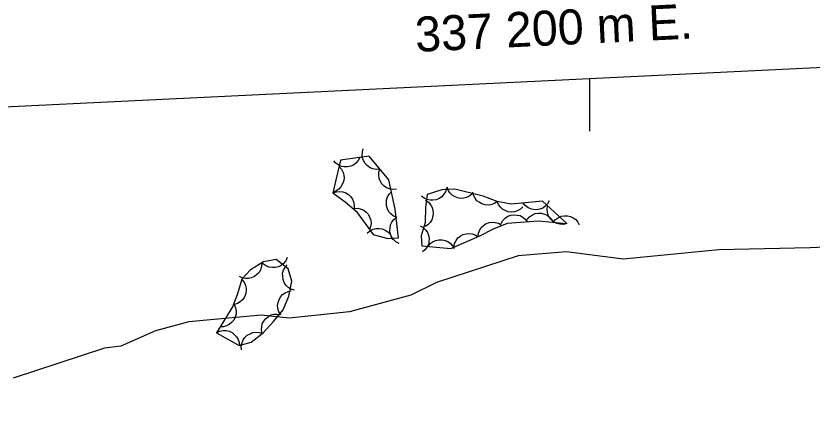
# Model space of a CAD drawing. Extents: x 336540 to 340074, y 5572036 to 5573747.
# Drawn here: x 337134.3 to 337225.5, y 5573550.4 to 5573596.5 of the extents above; entities that cross this region are included whole.
import ezdxf

# ---------------------------------------------------------------- set-up
doc = ezdxf.new("R2010")
doc.units = 0
for name, color, linetype in [('Niveau 2', 7, 'Continuous'), ('Niveau 44', 7, 'Continuous'), ('Niveau 60', 7, 'Continuous'), ('Niveau 61', 7, 'Continuous')]:
    doc.layers.add(name, color=color, linetype=linetype)

msp = doc.modelspace()

# ---------------------------------------------------------------- linework, layer by layer
at = {"layer": 'Niveau 2'}
for points in [[(337227.79, 5573570.13), (337225.27, 5573570), (337214.78, 5573569.8), (337203.82, 5573568.71), (337197.36, 5573569.57), (337191.8, 5573569.1), (337182.46, 5573566.06), (337179.5, 5573564.58), (337172.49, 5573562.68), (337165.58, 5573561.98), (337162.35, 5573562.32), (337154.1, 5573561.56)], [(337154.1, 5573561.56), (337150.26, 5573560.51), (337146.29, 5573558.78), (337144.43, 5573558.53), (337133.95, 5573555.09)]]:
    msp.add_lwpolyline(points, dxfattribs=at)
at = {"layer": 'Niveau 44'}
for points in [[(337175.96, 5573579.03), (337175.55, 5573578.99), (337175.15, 5573579.07), (337174.84, 5573579.18), (337174.55, 5573579.39), (337174.29, 5573579.65), (337174.1, 5573579.99), (337173.97, 5573580.28), (337173.94, 5573580.63), (337173.96, 5573581), (337174.06, 5573581.35)], [(337170.59, 5573576.3), (337172, 5573575.28), (337173.25, 5573574.22), (337175.21, 5573571.52), (337176.89, 5573571.09), (337178.1, 5573571.16), (337177.72, 5573574.45), (337176.99, 5573577.78), (337174.75, 5573580.51), (337171.45, 5573580.06), (337170.59, 5573576.3)], [(337173.67, 5573580.36), (337173.49, 5573579.99), (337173.21, 5573579.69), (337172.95, 5573579.48), (337172.63, 5573579.35), (337172.27, 5573579.27), (337171.89, 5573579.28), (337171.56, 5573579.32), (337171.25, 5573579.48), (337170.94, 5573579.69), (337170.7, 5573579.96)], [(337171.28, 5573579.32), (337171.57, 5573579.02), (337171.75, 5573578.65), (337171.85, 5573578.34), (337171.86, 5573577.99), (337171.81, 5573577.62), (337171.66, 5573577.27), (337171.51, 5573576.98), (337171.25, 5573576.74), (337170.95, 5573576.53), (337170.61, 5573576.4)], [(337177.87, 5573576.71), (337177.45, 5573576.67), (337177.05, 5573576.75), (337176.74, 5573576.86), (337176.46, 5573577.07), (337176.2, 5573577.33), (337176.01, 5573577.67), (337175.88, 5573577.96), (337175.84, 5573578.31), (337175.86, 5573578.69), (337175.96, 5573579.03)], [(337183.6, 5573576.84), (337183.49, 5573576.44), (337183.26, 5573576.1), (337183.05, 5573575.85), (337182.75, 5573575.66), (337182.41, 5573575.51), (337182.03, 5573575.46), (337181.71, 5573575.45), (337181.37, 5573575.54), (337181.03, 5573575.7), (337180.75, 5573575.92)], [(337186.57, 5573576.23), (337186.26, 5573575.95), (337185.9, 5573575.78), (337185.58, 5573575.68), (337185.23, 5573575.67), (337184.86, 5573575.72), (337184.51, 5573575.88), (337184.23, 5573576.04), (337183.99, 5573576.29), (337183.78, 5573576.6), (337183.66, 5573576.94)], [(337170.59, 5573576.3), (337170.98, 5573576.44), (337171.39, 5573576.47), (337171.72, 5573576.44), (337172.05, 5573576.31), (337172.36, 5573576.12), (337172.63, 5573575.85), (337172.83, 5573575.59), (337172.96, 5573575.27), (337173.03, 5573574.9), (337173.02, 5573574.54)], [(337177.93, 5573573.5), (337177.54, 5573573.65), (337177.22, 5573573.91), (337176.99, 5573574.15), (337176.83, 5573574.46), (337176.72, 5573574.81), (337176.71, 5573575.19), (337176.72, 5573575.52), (337176.85, 5573575.85), (337177.04, 5573576.17), (337177.29, 5573576.43)], [(337197.39, 5573572.79), (337194.58, 5573575.34), (337190.99, 5573575), (337189.41, 5573575.32), (337187.78, 5573575.94), (337184.56, 5573576.72), (337183.05, 5573576.66), (337181.4, 5573576.13), (337181.19, 5573574.65), (337181.17, 5573572.91), (337180.68, 5573571.37), (337180.79, 5573570.23), (337184.1, 5573569.95), (337187.43, 5573571.4), (337188.99, 5573572.2), (337190.58, 5573572.84), (337194.08, 5573573.12), (337197.39, 5573572.79)], [(337189.42, 5573575.32), (337189.08, 5573575.08), (337188.69, 5573574.95), (337188.37, 5573574.89), (337188.02, 5573574.92), (337187.66, 5573575.03), (337187.33, 5573575.22), (337187.07, 5573575.41), (337186.87, 5573575.7), (337186.7, 5573576.03), (337186.62, 5573576.38)], [(337181.2, 5573575.46), (337181.54, 5573575.22), (337181.79, 5573574.9), (337181.96, 5573574.62), (337182.05, 5573574.28), (337182.08, 5573573.91), (337182.01, 5573573.53), (337181.92, 5573573.22), (337181.72, 5573572.93), (337181.47, 5573572.66), (337181.16, 5573572.46)], [(337192.36, 5573574.72), (337192.06, 5573574.43), (337191.7, 5573574.24), (337191.39, 5573574.13), (337191.04, 5573574.11), (337190.68, 5573574.15), (337190.32, 5573574.29), (337190.03, 5573574.44), (337189.78, 5573574.68), (337189.56, 5573574.99), (337189.42, 5573575.32)], [(337195.37, 5573575.41), (337195.17, 5573575.05), (337194.88, 5573574.76), (337194.62, 5573574.57), (337194.29, 5573574.44), (337193.92, 5573574.38), (337193.54, 5573574.41), (337193.22, 5573574.46), (337192.91, 5573574.63), (337192.61, 5573574.85), (337192.38, 5573575.13)], [(337173.03, 5573574.53), (337173.44, 5573574.54), (337173.84, 5573574.44), (337174.14, 5573574.31), (337174.41, 5573574.09), (337174.66, 5573573.81), (337174.83, 5573573.46), (337174.94, 5573573.16), (337174.96, 5573572.81), (337174.91, 5573572.44), (337174.79, 5573572.1)], [(337197.39, 5573572.79), (337196.98, 5573572.69), (337196.58, 5573572.71), (337196.25, 5573572.78), (337195.94, 5573572.94), (337195.65, 5573573.16), (337195.41, 5573573.46), (337195.24, 5573573.74), (337195.15, 5573574.08), (337195.12, 5573574.45), (337195.17, 5573574.81)], [(337178.18, 5573570.5), (337177.81, 5573570.7), (337177.51, 5573570.98), (337177.31, 5573571.24), (337177.18, 5573571.57), (337177.11, 5573571.93), (337177.13, 5573572.31), (337177.18, 5573572.63), (337177.34, 5573572.95), (337177.56, 5573573.25), (337177.83, 5573573.48)], [(337189.85, 5573572.78), (337190.06, 5573573.15), (337190.35, 5573573.43), (337190.62, 5573573.62), (337190.95, 5573573.74), (337191.31, 5573573.8), (337191.7, 5573573.76), (337192.02, 5573573.7), (337192.33, 5573573.53), (337192.62, 5573573.3), (337192.84, 5573573.02)], [(337192.84, 5573573.24), (337193.11, 5573573.56), (337193.45, 5573573.79), (337193.75, 5573573.93), (337194.1, 5573573.99), (337194.46, 5573573.98), (337194.83, 5573573.88), (337195.14, 5573573.76), (337195.41, 5573573.54), (337195.66, 5573573.26), (337195.83, 5573572.95)], [(337195.83, 5573572.95), (337196.1, 5573573.27), (337196.44, 5573573.49), (337196.73, 5573573.63), (337197.08, 5573573.69), (337197.45, 5573573.68), (337197.82, 5573573.58), (337198.12, 5573573.46), (337198.4, 5573573.24), (337198.64, 5573572.96), (337198.81, 5573572.65)], [(337174.52, 5573571.7), (337174.83, 5573571.97), (337175.2, 5573572.14), (337175.51, 5573572.24), (337175.87, 5573572.24), (337176.23, 5573572.18), (337176.58, 5573572.03), (337176.86, 5573571.86), (337177.1, 5573571.6), (337177.3, 5573571.29), (337177.42, 5573570.95)], [(337180.57, 5573572.53), (337180.93, 5573572.33), (337181.22, 5573572.04), (337181.42, 5573571.78), (337181.54, 5573571.45), (337181.61, 5573571.08), (337181.58, 5573570.7), (337181.52, 5573570.38), (337181.36, 5573570.07), (337181.13, 5573569.77), (337180.86, 5573569.54)], [(337187.19, 5573571.28), (337187.25, 5573571.69), (337187.41, 5573572.07), (337187.58, 5573572.35), (337187.84, 5573572.58), (337188.16, 5573572.78), (337188.52, 5573572.9), (337188.84, 5573572.96), (337189.19, 5573572.92), (337189.55, 5573572.82), (337189.86, 5573572.65)], [(337184.44, 5573570.1), (337184.51, 5573570.51), (337184.7, 5573570.87), (337184.89, 5573571.14), (337185.17, 5573571.36), (337185.49, 5573571.53), (337185.86, 5573571.63), (337186.19, 5573571.67), (337186.53, 5573571.61), (337186.88, 5573571.49), (337187.19, 5573571.29)], [(337181.48, 5573570.17), (337181.74, 5573570.5), (337182.08, 5573570.73), (337182.37, 5573570.87), (337182.72, 5573570.93), (337183.09, 5573570.93), (337183.46, 5573570.84), (337183.76, 5573570.73), (337184.04, 5573570.51), (337184.29, 5573570.23), (337184.47, 5573569.92)], [(337157.25, 5573560.28), (337159.85, 5573558.83), (337161.22, 5573559.22), (337162.59, 5573560.3), (337163.78, 5573561.57), (337164.88, 5573562.93), (337165.55, 5573564.48), (337165.87, 5573566.21), (337165.46, 5573567.62), (337164.08, 5573568.68), (337162.64, 5573568.43), (337161.15, 5573567.51), (337160.15, 5573566.42), (337159.66, 5573564.74), (337159.1, 5573563.26), (337157.25, 5573560.28)], [(337165.35, 5573568.9), (337165.18, 5573568.52), (337164.91, 5573568.21), (337164.67, 5573568), (337164.35, 5573567.85), (337163.99, 5573567.75), (337163.61, 5573567.75), (337163.28, 5573567.79), (337162.96, 5573567.93), (337162.65, 5573568.13), (337162.4, 5573568.39)], [(337162.43, 5573568.3), (337162.41, 5573567.88), (337162.28, 5573567.5), (337162.13, 5573567.2), (337161.89, 5573566.95), (337161.59, 5573566.73), (337161.24, 5573566.58), (337160.92, 5573566.49), (337160.57, 5573566.51), (337160.21, 5573566.58), (337159.88, 5573566.72)], [(337166.17, 5573565.17), (337165.77, 5573565.3), (337165.44, 5573565.53), (337165.2, 5573565.75), (337165.02, 5573566.05), (337164.88, 5573566.4), (337164.84, 5573566.78), (337164.83, 5573567.11), (337164.94, 5573567.44), (337165.11, 5573567.77), (337165.33, 5573568.05)], [(337160.15, 5573566.4), (337160.41, 5573566.08), (337160.57, 5573565.71), (337160.66, 5573565.39), (337160.65, 5573565.04), (337160.57, 5573564.68), (337160.41, 5573564.33), (337160.23, 5573564.05), (337159.97, 5573563.83), (337159.65, 5573563.64), (337159.31, 5573563.52)], [(337164.63, 5573562.35), (337164.4, 5573562.7), (337164.29, 5573563.09), (337164.25, 5573563.42), (337164.3, 5573563.77), (337164.42, 5573564.12), (337164.63, 5573564.44), (337164.83, 5573564.69), (337165.13, 5573564.88), (337165.46, 5573565.03), (337165.82, 5573565.1)], [(337159.27, 5573563.53), (337159.44, 5573563.15), (337159.49, 5573562.74), (337159.49, 5573562.41), (337159.38, 5573562.08), (337159.22, 5573561.75), (337158.96, 5573561.46), (337158.72, 5573561.24), (337158.4, 5573561.09), (337158.04, 5573560.99), (337157.68, 5573560.98)], [(337162.49, 5573560.19), (337162.4, 5573560.6), (337162.43, 5573561.01), (337162.49, 5573561.33), (337162.66, 5573561.64), (337162.89, 5573561.93), (337163.19, 5573562.16), (337163.47, 5573562.33), (337163.82, 5573562.41), (337164.19, 5573562.44), (337164.54, 5573562.38)], [(337157.25, 5573560.28), (337157.62, 5573560.47), (337158.02, 5573560.54), (337158.35, 5573560.55), (337158.69, 5573560.46), (337159.03, 5573560.31), (337159.33, 5573560.07), (337159.56, 5573559.84), (337159.72, 5573559.53), (337159.84, 5573559.18), (337159.87, 5573558.82)], [(337160.12, 5573558.35), (337160.09, 5573558.77), (337160.18, 5573559.17), (337160.29, 5573559.48), (337160.5, 5573559.76), (337160.77, 5573560.01), (337161.11, 5573560.19), (337161.41, 5573560.32), (337161.76, 5573560.35), (337162.13, 5573560.32), (337162.48, 5573560.21)]]:
    msp.add_lwpolyline(points, dxfattribs=at)
at = {"layer": 'Niveau 60'}
msp.add_lwpolyline([(339458.94, 5573698.73), (339531.5, 5572199.65), (336635.22, 5572059.46), (336562.66, 5573558.54), (339458.94, 5573698.73)], dxfattribs=at)
at = {"layer": 'Niveau 61'}
msp.add_lwpolyline([(337200, 5573583.38), (337200, 5573589.39)], dxfattribs=at)

# ---------------------------------------------------------------- texts
msp.add_text('337 200 m E.', height=4.00002, rotation=2.77115, dxfattribs=at).set_placement((337180.09, 5573592.43))

doc.saveas('drawing.dxf')
